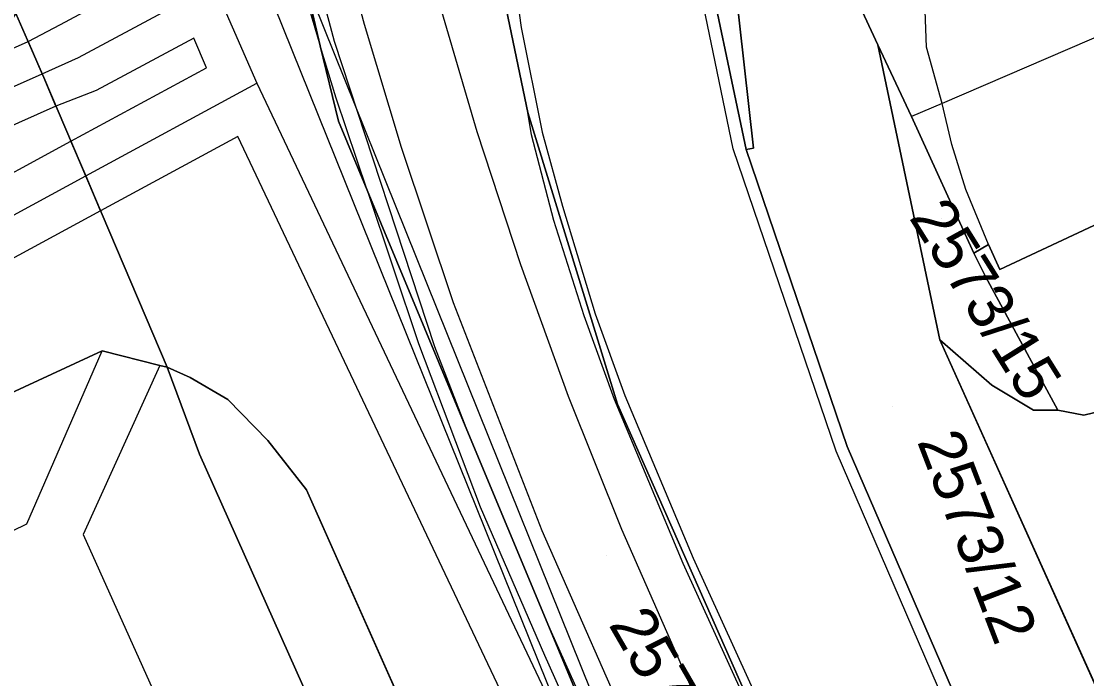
# Model space of a CAD drawing. Extents: x -263423 to -261326, y -1240067 to -1237864.
# Drawn here: x -262370.54 to -262323.84, y -1239661.96 to -1239633.15 of the extents above; entities that cross this region are included whole.
import ezdxf

# ---------------------------------------------------------------- set-up
doc = ezdxf.new("R2010")
doc.units = 0
for name, color, linetype in [('body_kn', 7, 'Continuous'), ('kladpar_druhypozemkov', 7, 'Continuous'), ('kladpar_hranice', 7, 'Continuous'), ('kladpar_parcelnecisla', 7, 'Continuous'), ('kladpar_plochy', 7, 'Continuous'), ('linie', 7, 'Continuous'), ('tarchy_linie', 7, 'Continuous'), ('zappar_hrandruhpozemk', 7, 'Continuous')]:
    doc.layers.add(name, color=color, linetype=linetype)

msp = doc.modelspace()

# ---------------------------------------------------------------- linework, layer by layer
at = {"layer": 'body_kn'}
for p, q in [((-262368.81, -1239633.29), (-262368.81, -1239633.29)), ((-262355.5, -1239633.29), (-262355.5, -1239633.29)), ((-262348.63, -1239633.43), (-262348.63, -1239633.43)), ((-262362.98, -1239633.9), (-262362.98, -1239633.9)), ((-262370.24, -1239634.04), (-262370.24, -1239634.04)), ((-262357.43, -1239634.23), (-262357.43, -1239634.23)), ((-262356.81, -1239634.04), (-262356.81, -1239634.04)), ((-262332.99, -1239634.18), (-262332.99, -1239634.18)), ((-262332.99, -1239634.18), (-262332.99, -1239634.18)), ((-262330.86, -1239634.29), (-262330.86, -1239634.29)), ((-262368.03, -1239634.74), (-262368.03, -1239634.74)), ((-262362.42, -1239635.19), (-262362.42, -1239635.19)), ((-262369.62, -1239635.45), (-262369.62, -1239635.45)), ((-262369.62, -1239635.45), (-262369.62, -1239635.45)), ((-262369.55, -1239635.62), (-262369.55, -1239635.62)), ((-262367.25, -1239636.19), (-262367.25, -1239636.19)), ((-262360.21, -1239635.87), (-262360.21, -1239635.87)), ((-262356.74, -1239636.52), (-262356.74, -1239636.52)), ((-262369.02, -1239636.87), (-262369.02, -1239636.87)), ((-262348.34, -1239637.15), (-262348.34, -1239637.15)), ((-262330.18, -1239636.76), (-262330.18, -1239636.76)), ((-262330.18, -1239636.76), (-262330.18, -1239636.76)), ((-262356.64, -1239637.53), (-262356.64, -1239637.53)), ((-262331.52, -1239637.33), (-262331.52, -1239637.33)), ((-262350.57, -1239637.98), (-262350.57, -1239637.98)), ((-262347.7, -1239638.01), (-262347.7, -1239638.01)), ((-262368.36, -1239638.41), (-262368.36, -1239638.41)), ((-262361.04, -1239638.2), (-262361.04, -1239638.2)), ((-262348.17, -1239638.13), (-262348.17, -1239638.13)), ((-262329.75, -1239638.55), (-262329.75, -1239638.55)), ((-262353.87, -1239638.69), (-262353.87, -1239638.69)), ((-262339.33, -1239638.74), (-262339.33, -1239638.74)), ((-262338.77, -1239638.78), (-262338.77, -1239638.78)), ((-262338.45, -1239638.71), (-262338.45, -1239638.71)), ((-262367.71, -1239639.93), (-262367.71, -1239639.93)), ((-262367.71, -1239639.93), (-262367.71, -1239639.93)), ((-262355.38, -1239640.56), (-262355.38, -1239640.56)), ((-262355.38, -1239640.56), (-262355.38, -1239640.56)), ((-262329.14, -1239640.52), (-262329.14, -1239640.52)), ((-262346.82, -1239641.26), (-262346.82, -1239641.26)), ((-262367.06, -1239641.46), (-262367.06, -1239641.46)), ((-262347.19, -1239641.88), (-262347.19, -1239641.88)), ((-262328.14, -1239642.94), (-262328.14, -1239642.94)), ((-262328.14, -1239642.94), (-262328.14, -1239642.94)), ((-262328.78, -1239643.32), (-262328.78, -1239643.32)), ((-262348.66, -1239643.82), (-262348.66, -1239643.82)), ((-262327.64, -1239644.03), (-262327.64, -1239644.03)), ((-262328.28, -1239644.34), (-262328.28, -1239644.34)), ((-262351.59, -1239645.49), (-262351.59, -1239645.49)), ((-262345.39, -1239645.97), (-262345.39, -1239645.97)), ((-262345.87, -1239646.06), (-262345.87, -1239646.06)), ((-262353.12, -1239647.27), (-262353.12, -1239647.27)), ((-262352.41, -1239647.42), (-262352.41, -1239647.42)), ((-262330.27, -1239647.12), (-262330.27, -1239647.12)), ((-262366.99, -1239647.59), (-262366.99, -1239647.59)), ((-262364.46, -1239648.24), (-262364.46, -1239648.24)), ((-262364.46, -1239648.24), (-262364.46, -1239648.24)), ((-262364.14, -1239648.31), (-262364.14, -1239648.31)), ((-262364.14, -1239648.31), (-262364.14, -1239648.31)), ((-262363.13, -1239648.76), (-262363.13, -1239648.76)), ((-262328, -1239649.1), (-262328, -1239649.1)), ((-262361.49, -1239649.73), (-262361.49, -1239649.73)), ((-262346.56, -1239649.59), (-262346.56, -1239649.59)), ((-262344.54, -1239649.73), (-262344.54, -1239649.73)), ((-262344.09, -1239649.55), (-262344.09, -1239649.55)), ((-262344.4, -1239649.94), (-262344.4, -1239649.94)), ((-262326.17, -1239650.2), (-262326.17, -1239650.2)), ((-262325.1, -1239650.19), (-262325.1, -1239650.19)), ((-262323.96, -1239650.41), (-262323.96, -1239650.41)), ((-262359.73, -1239651.52), (-262359.73, -1239651.52)), ((-262350.93, -1239651.24), (-262350.93, -1239651.24)), ((-262350.93, -1239651.24), (-262350.93, -1239651.24)), ((-262334.82, -1239652), (-262334.82, -1239652)), ((-262334.34, -1239651.79), (-262334.34, -1239651.79)), ((-262362.72, -1239652.13), (-262362.72, -1239652.13)), ((-262358.04, -1239653.69), (-262358.04, -1239653.69)), ((-262350.42, -1239654.43), (-262350.42, -1239654.43)), ((-262370.29, -1239655.18), (-262370.29, -1239655.18)), ((-262367.82, -1239655.65), (-262367.82, -1239655.65)), ((-262347.71, -1239655.48), (-262347.71, -1239655.48)), ((-262344.23, -1239655.41), (-262344.23, -1239655.41)), ((-262341.09, -1239656.69), (-262341.09, -1239656.69)), ((-262341.52, -1239656.91), (-262341.52, -1239656.91)), ((-262347.49, -1239659.5), (-262347.49, -1239659.5)), ((-262347.61, -1239660.93), (-262347.61, -1239660.93))]:
    msp.add_line(p, q, dxfattribs=at)
at = {"layer": 'kladpar_druhypozemkov'}
for p, q in [((-262330.21, -1239641.78), (-262330.21, -1239641.78)), ((-262332.36, -1239650.05), (-262332.36, -1239650.05)), ((-262344.89, -1239656.58), (-262344.89, -1239656.58))]:
    msp.add_line(p, q, dxfattribs=at)
at = {"layer": 'kladpar_hranice'}
for points in [[(-262335.75, -1239703.73), (-262358.04, -1239653.69), (-262359.73, -1239651.52), (-262361.49, -1239649.73), (-262363.13, -1239648.76), (-262364.14, -1239648.31), (-262369.55, -1239635.62), (-262370.78, -1239632.82), (-262367.98, -1239625.57), (-262367.97, -1239624.36), (-262376.56, -1239595.17), (-262377.04, -1239593.5), (-262378.98, -1239588.13), (-262389.3, -1239564.88)], [(-262355.05, -1239586.21), (-262359.03, -1239593.28), (-262359.36, -1239595.23), (-262362.05, -1239610.9), (-262362.15, -1239611.46), (-262361.96, -1239612.49), (-262360.82, -1239618.78), (-262359.87, -1239624.01), (-262357.43, -1239634.23), (-262356.64, -1239637.53), (-262355.38, -1239640.56), (-262350.93, -1239651.24), (-262347.49, -1239659.5), (-262343.22, -1239669.75)], [(-262359.03, -1239593.28), (-262355.05, -1239586.21), (-262354.92, -1239586.48), (-262350.84, -1239595.36), (-262354.23, -1239607.13), (-262353, -1239620.42), (-262350.61, -1239631.29), (-262349.59, -1239631.1), (-262349.19, -1239633.02), (-262348.34, -1239637.15), (-262344.4, -1239649.94), (-262336.11, -1239668.7)], [(-262343.22, -1239669.75), (-262347.49, -1239659.5), (-262350.93, -1239651.24), (-262355.38, -1239640.56), (-262356.64, -1239637.53), (-262357.43, -1239634.23), (-262359.87, -1239624.01), (-262360.82, -1239618.78), (-262361.96, -1239612.49), (-262362.15, -1239611.46), (-262362.05, -1239610.9), (-262359.36, -1239595.23), (-262359.03, -1239593.28)], [(-262349.18, -1239606.59), (-262348.1, -1239601.32), (-262347.88, -1239601.8), (-262347.52, -1239602.59), (-262341.58, -1239615.57), (-262341.18, -1239616.44), (-262341.48, -1239620.65), (-262340.77, -1239629.27), (-262338.77, -1239638.78), (-262334.34, -1239651.79), (-262322.68, -1239678.75)], [(-262312.69, -1239629.2), (-262305.39, -1239621.78), (-262304.8, -1239623.08), (-262301.03, -1239631.47), (-262304.02, -1239632.97), (-262327.64, -1239644.03), (-262328.14, -1239642.94), (-262328.78, -1239643.32), (-262331.52, -1239637.33), (-262332.99, -1239634.18), (-262336.81, -1239625.98), (-262331.34, -1239623.41), (-262331.23, -1239620.13), (-262330.9, -1239616.3), (-262330.23, -1239612.44), (-262329.38, -1239608.44), (-262328.07, -1239604.33), (-262312.69, -1239629.2)], [(-262336.11, -1239668.7), (-262344.4, -1239649.94), (-262348.34, -1239637.15), (-262349.19, -1239633.02), (-262349.59, -1239631.1), (-262349.73, -1239629.13), (-262350.25, -1239621.67), (-262350.47, -1239618.47), (-262350.36, -1239617.42), (-262349.18, -1239606.59)], [(-262341.48, -1239620.65), (-262341.18, -1239616.44), (-262339.54, -1239620.02), (-262339.47, -1239629.57), (-262338.45, -1239638.71), (-262338.77, -1239638.78), (-262340.77, -1239629.27), (-262341.48, -1239620.65)], [(-262339.47, -1239629.57), (-262339.54, -1239620.02), (-262336.81, -1239625.98), (-262332.99, -1239634.18), (-262330.27, -1239647.12), (-262322.92, -1239663.44), (-262317.05, -1239676.15), (-262322.22, -1239678.54), (-262322.68, -1239678.75), (-262334.34, -1239651.79), (-262338.77, -1239638.78), (-262338.45, -1239638.71), (-262339.47, -1239629.57)], [(-262304.02, -1239632.97), (-262301.03, -1239631.47), (-262297.6, -1239629.78), (-262296.71, -1239629.35), (-262293.09, -1239637.12), (-262321.06, -1239649.71), (-262323.96, -1239650.41), (-262325.1, -1239650.19), (-262328.28, -1239644.34), (-262328.78, -1239643.32), (-262328.14, -1239642.94), (-262327.64, -1239644.03), (-262304.02, -1239632.97)], [(-262370.78, -1239632.82), (-262369.55, -1239635.62), (-262364.14, -1239648.31), (-262364.46, -1239648.24), (-262366.99, -1239647.59), (-262377.62, -1239652.52), (-262426.39, -1239675.19)], [(-262332.99, -1239634.18), (-262331.52, -1239637.33), (-262328.78, -1239643.32), (-262328.28, -1239644.34), (-262325.1, -1239650.19), (-262326.17, -1239650.2), (-262328, -1239649.1), (-262330.27, -1239647.12), (-262332.99, -1239634.18)], [(-262322.92, -1239663.44), (-262330.27, -1239647.12), (-262328, -1239649.1), (-262326.17, -1239650.2), (-262325.1, -1239650.19), (-262323.96, -1239650.41), (-262321.06, -1239649.71)], [(-262377.62, -1239652.52), (-262366.99, -1239647.59), (-262364.46, -1239648.24), (-262364.14, -1239648.31), (-262362.72, -1239652.13), (-262337.94, -1239707.59), (-262338.27, -1239709.24), (-262370.48, -1239723.47), (-262400.33, -1239736.5), (-262402.1, -1239735.98), (-262415.66, -1239704.37), (-262427.17, -1239677.6), (-262426.39, -1239675.19), (-262377.62, -1239652.52)], [(-262364.14, -1239648.31), (-262363.13, -1239648.76), (-262361.49, -1239649.73), (-262359.73, -1239651.52), (-262358.04, -1239653.69), (-262335.75, -1239703.73), (-262335.14, -1239706.53), (-262335.21, -1239707.55), (-262335.61, -1239709.26), (-262336.26, -1239711.03), (-262337.94, -1239707.59), (-262362.72, -1239652.13), (-262364.14, -1239648.31)]]:
    msp.add_lwpolyline(points, dxfattribs=at)
at = {"layer": 'kladpar_plochy'}
for p, q in [((-262359.87, -1239624.01), (-262357.43, -1239634.23)), ((-262369.55, -1239635.62), (-262370.78, -1239632.82)), ((-262357.43, -1239634.23), (-262356.64, -1239637.53)), ((-262364.14, -1239648.31), (-262369.55, -1239635.62)), ((-262356.64, -1239637.53), (-262355.38, -1239640.56)), ((-262355.38, -1239640.56), (-262350.93, -1239651.24)), ((-262322.92, -1239663.44), (-262330.27, -1239647.12)), ((-262330.27, -1239647.12), (-262328, -1239649.1)), ((-262363.13, -1239648.76), (-262364.14, -1239648.31)), ((-262361.49, -1239649.73), (-262363.13, -1239648.76)), ((-262328, -1239649.1), (-262326.17, -1239650.2)), ((-262359.73, -1239651.52), (-262361.49, -1239649.73)), ((-262323.96, -1239650.41), (-262321.06, -1239649.71)), ((-262326.17, -1239650.2), (-262325.1, -1239650.19)), ((-262325.1, -1239650.19), (-262323.96, -1239650.41)), ((-262358.04, -1239653.69), (-262359.73, -1239651.52)), ((-262350.93, -1239651.24), (-262347.49, -1239659.5)), ((-262335.75, -1239703.73), (-262358.04, -1239653.69)), ((-262347.49, -1239659.5), (-262343.22, -1239669.75))]:
    msp.add_line(p, q, dxfattribs=at)
for points in [[(-262343.22, -1239669.75), (-262347.49, -1239659.5), (-262350.93, -1239651.24), (-262355.38, -1239640.56), (-262356.64, -1239637.53), (-262357.43, -1239634.23), (-262359.87, -1239624.01), (-262360.82, -1239618.78), (-262361.96, -1239612.49), (-262362.15, -1239611.46), (-262362.05, -1239610.9), (-262359.36, -1239595.23), (-262359.03, -1239593.28), (-262355.05, -1239586.21), (-262354.92, -1239586.48), (-262350.84, -1239595.36), (-262354.23, -1239607.13), (-262353, -1239620.42), (-262350.61, -1239631.29), (-262349.59, -1239631.1), (-262349.19, -1239633.02), (-262348.34, -1239637.15), (-262344.4, -1239649.94), (-262336.11, -1239668.7)], [(-262336.11, -1239668.7), (-262344.4, -1239649.94), (-262348.34, -1239637.15), (-262349.19, -1239633.02), (-262349.59, -1239631.1), (-262349.73, -1239629.13), (-262350.25, -1239621.67), (-262350.47, -1239618.47), (-262350.36, -1239617.42), (-262349.18, -1239606.59), (-262348.1, -1239601.32), (-262347.88, -1239601.8), (-262347.52, -1239602.59), (-262341.58, -1239615.57), (-262341.18, -1239616.44), (-262341.48, -1239620.65), (-262340.77, -1239629.27), (-262338.77, -1239638.78), (-262334.34, -1239651.79), (-262322.68, -1239678.75)], [(-262433.14, -1239663.01), (-262422.78, -1239658.67), (-262421.44, -1239658.14), (-262401.36, -1239648.93), (-262400.09, -1239648.35), (-262388.48, -1239643.11), (-262384.24, -1239641.16), (-262377.54, -1239638.14), (-262375.21, -1239636.91), (-262373.39, -1239635.63), (-262371.4, -1239633.9), (-262370.78, -1239632.82), (-262369.55, -1239635.62), (-262364.14, -1239648.31), (-262364.46, -1239648.24), (-262366.99, -1239647.59), (-262377.62, -1239652.52), (-262426.39, -1239675.19)]]:
    msp.add_lwpolyline(points, dxfattribs=at)
for points in [[(-262312.69, -1239629.2), (-262305.39, -1239621.78), (-262304.8, -1239623.08), (-262301.03, -1239631.47), (-262304.02, -1239632.97), (-262327.64, -1239644.03), (-262328.14, -1239642.94), (-262328.78, -1239643.32), (-262331.52, -1239637.33), (-262332.99, -1239634.18), (-262336.81, -1239625.98), (-262331.34, -1239623.41), (-262331.23, -1239620.13), (-262330.9, -1239616.3), (-262330.23, -1239612.44), (-262329.38, -1239608.44), (-262328.07, -1239604.33)], [(-262341.48, -1239620.65), (-262341.18, -1239616.44), (-262339.54, -1239620.02), (-262339.47, -1239629.57), (-262338.45, -1239638.71), (-262338.77, -1239638.78), (-262340.77, -1239629.27)], [(-262339.47, -1239629.57), (-262339.54, -1239620.02), (-262336.81, -1239625.98), (-262332.99, -1239634.18), (-262330.27, -1239647.12), (-262322.92, -1239663.44), (-262317.05, -1239676.15), (-262322.22, -1239678.54), (-262322.68, -1239678.75), (-262334.34, -1239651.79), (-262338.77, -1239638.78), (-262338.45, -1239638.71)], [(-262304.02, -1239632.97), (-262301.03, -1239631.47), (-262297.6, -1239629.78), (-262296.71, -1239629.35), (-262293.09, -1239637.12), (-262321.06, -1239649.71), (-262323.96, -1239650.41), (-262325.1, -1239650.19), (-262328.28, -1239644.34), (-262328.78, -1239643.32), (-262328.14, -1239642.94), (-262327.64, -1239644.03)], [(-262332.99, -1239634.18), (-262331.52, -1239637.33), (-262328.78, -1239643.32), (-262328.28, -1239644.34), (-262325.1, -1239650.19), (-262326.17, -1239650.2), (-262328, -1239649.1), (-262330.27, -1239647.12)], [(-262377.62, -1239652.52), (-262366.99, -1239647.59), (-262364.46, -1239648.24), (-262364.14, -1239648.31), (-262362.72, -1239652.13), (-262337.94, -1239707.59), (-262338.27, -1239709.24), (-262370.48, -1239723.47), (-262400.33, -1239736.5), (-262402.1, -1239735.98), (-262415.66, -1239704.37), (-262427.17, -1239677.6), (-262426.39, -1239675.19)], [(-262364.14, -1239648.31), (-262363.13, -1239648.76), (-262361.49, -1239649.73), (-262359.73, -1239651.52), (-262358.04, -1239653.69), (-262335.75, -1239703.73), (-262335.14, -1239706.53), (-262335.21, -1239707.55), (-262335.61, -1239709.26), (-262336.26, -1239711.03), (-262337.94, -1239707.59), (-262362.72, -1239652.13)]]:
    msp.add_lwpolyline(points, close=True, dxfattribs=at)
at = {"layer": 'linie'}
for points in [[(-262343.28, -1239665.54), (-262347.71, -1239655.48), (-262351.59, -1239645.49), (-262353.87, -1239638.69), (-262355.5, -1239633.29), (-262357.18, -1239627.04), (-262358.5, -1239621.41), (-262359.42, -1239616.77), (-262360.05, -1239611.54), (-262360.01, -1239606.52), (-262359.31, -1239601.53), (-262357.97, -1239596.69), (-262355.99, -1239592.07), (-262353.42, -1239587.74), (-262350.3, -1239583.8), (-262346.69, -1239580.3), (-262343.24, -1239577.67), (-262339.61, -1239575.31), (-262335.89, -1239573.08), (-262275.87, -1239537.73)], [(-262294.51, -1239552.55), (-262333.16, -1239575.34), (-262337.49, -1239578.1), (-262341.65, -1239581.11), (-262345.52, -1239584.48), (-262348.95, -1239588.29), (-262351.51, -1239592.06), (-262353.54, -1239596.12), (-262355.02, -1239600.43), (-262355.91, -1239604.89), (-262356.22, -1239610.25), (-262355.86, -1239615.6), (-262355.01, -1239620.9), (-262353.84, -1239626.15), (-262352.3, -1239632.09), (-262350.57, -1239637.98), (-262348.66, -1239643.82), (-262346.56, -1239649.59), (-262344.23, -1239655.41), (-262339.8, -1239665.47)], [(-262395.25, -1239577.11), (-262385.49, -1239599.54), (-262385.24, -1239600.12), (-262378.45, -1239615.42), (-262371.98, -1239630.08), (-262370.78, -1239632.82), (-262369.55, -1239635.62), (-262364.14, -1239648.31), (-262362.72, -1239652.13), (-262337.94, -1239707.59)]]:
    msp.add_lwpolyline(points, dxfattribs=at)
at = {"layer": 'tarchy_linie'}
msp.add_line((-262367.71, -1239639.93), (-262360.21, -1239635.87), dxfattribs=at)
for points in [[(-262413.63, -1239445.2), (-262437.7, -1239454.37), (-262435.92, -1239458.15), (-262425.88, -1239476.92), (-262403.3, -1239522.47), (-262363.64, -1239609.36), (-262358.64, -1239630.05), (-262345.1, -1239663.66)], [(-262437.41, -1239458.85), (-262427.34, -1239477.7), (-262404.79, -1239523.18), (-262365.21, -1239609.9), (-262360.22, -1239630.55), (-262327.82, -1239710.96), (-262321.7, -1239724.22)], [(-262437.86, -1239460.64), (-262419.4, -1239503.59), (-262399.45, -1239548.41), (-262378.3, -1239593.84), (-262373.86, -1239600.98), (-262371.49, -1239608.55), (-262362.38, -1239630.92), (-262360.21, -1239635.87), (-262331.63, -1239696.16), (-262318.68, -1239723.47)], [(-262346.87, -1239668.09), (-262361.04, -1239638.2), (-262367.06, -1239641.46), (-262367.71, -1239639.93), (-262368.36, -1239638.41), (-262362.42, -1239635.19), (-262362.98, -1239633.9), (-262367.25, -1239636.19), (-262369.02, -1239636.87), (-262369.55, -1239635.62), (-262369.62, -1239635.45), (-262370.24, -1239634.04), (-262368.81, -1239633.29), (-262364.29, -1239630.86), (-262373.16, -1239609.07), (-262375.46, -1239601.72), (-262379.84, -1239594.67), (-262401.05, -1239549.12)], [(-262480.26, -1239563.15), (-262462.48, -1239606.1), (-262444.77, -1239648.51), (-262437.98, -1239664.88), (-262407.39, -1239651.25), (-262385.64, -1239640.91), (-262370.24, -1239634.04), (-262369.62, -1239635.45), (-262369.55, -1239635.62), (-262369.02, -1239636.87), (-262384.32, -1239643.69), (-262406.13, -1239654.07), (-262426.22, -1239663.01), (-262400.57, -1239652.54), (-262373.1, -1239640.98), (-262368.36, -1239638.41), (-262367.71, -1239639.93), (-262367.06, -1239641.46), (-262371.68, -1239643.96), (-262399.33, -1239655.6), (-262435.66, -1239670.43)], [(-262369.62, -1239635.45), (-262368.03, -1239634.74), (-262360.22, -1239630.55)], [(-262449.67, -1239672.01), (-262438.81, -1239666.93), (-262406.76, -1239652.66), (-262384.98, -1239642.3), (-262369.62, -1239635.45)], [(-262448.71, -1239674.33), (-262440.89, -1239670.78), (-262399.95, -1239654.07), (-262372.39, -1239642.47), (-262367.71, -1239639.93)]]:
    msp.add_lwpolyline(points, dxfattribs=at)
at = {"layer": 'zappar_hrandruhpozemk'}
for p, q in [((-262362.33, -1239617.91), (-262357.43, -1239634.23)), ((-262356.81, -1239634.04), (-262360.82, -1239618.78)), ((-262312.69, -1239629.2), (-262330.18, -1239636.76)), ((-262348.63, -1239633.43), (-262347.7, -1239638.01)), ((-262356.74, -1239636.52), (-262357.43, -1239634.23)), ((-262352.41, -1239647.42), (-262356.81, -1239634.04)), ((-262355.38, -1239640.56), (-262356.74, -1239636.52)), ((-262330.18, -1239636.76), (-262331.52, -1239637.33)), ((-262329.14, -1239640.52), (-262329.75, -1239638.55)), ((-262328.14, -1239642.94), (-262329.14, -1239640.52)), ((-262345.87, -1239646.06), (-262347.19, -1239641.88)), ((-262350.93, -1239651.24), (-262352.41, -1239647.42)), ((-262370.29, -1239655.18), (-262366.99, -1239647.59)), ((-262364.46, -1239648.24), (-262367.82, -1239655.65)), ((-262323.16, -1239678.95), (-262334.82, -1239652)), ((-262350.42, -1239654.43), (-262347.61, -1239660.93)), ((-262416.32, -1239677.43), (-262370.29, -1239655.18)), ((-262367.82, -1239655.65), (-262346.4, -1239703.2)), ((-262330.33, -1239697.54), (-262347.49, -1239659.5)), ((-262347.61, -1239660.93), (-262330.94, -1239697.82))]:
    msp.add_line(p, q, dxfattribs=at)
for points in [[(-262347.88, -1239601.8), (-262347.94, -1239602.01), (-262348.68, -1239606.13), (-262349.48, -1239611.53), (-262349.86, -1239616.89), (-262349.87, -1239619.64), (-262349.65, -1239625.09), (-262349.43, -1239627.66), (-262348.63, -1239633.43)], [(-262334.82, -1239652), (-262339.33, -1239638.74), (-262341.25, -1239629.48), (-262341.96, -1239620.86), (-262341.58, -1239615.57)], [(-262329.75, -1239638.55), (-262330.18, -1239636.76), (-262330.86, -1239634.29), (-262330.93, -1239632.29)], [(-262347.19, -1239641.88), (-262348.17, -1239638.13), (-262348.34, -1239637.15)], [(-262347.7, -1239638.01), (-262346.82, -1239641.26), (-262345.39, -1239645.97), (-262344.09, -1239649.55), (-262341.09, -1239656.69), (-262334.28, -1239671.63)], [(-262355.38, -1239640.56), (-262353.12, -1239647.27), (-262350.42, -1239654.43)], [(-262334.74, -1239671.83), (-262341.52, -1239656.91), (-262344.54, -1239649.73), (-262345.87, -1239646.06)]]:
    msp.add_lwpolyline(points, dxfattribs=at)

# ---------------------------------------------------------------- texts
at = {"layer": 'kladpar_parcelnecisla'}
for s, rotation, p in [('2573/15', 302, (-262331.654, -1239641.753)), ('2573/12', 291, (-262331.287, -1239651.561)), ('2573/8', 300, (-262344.821, -1239659.589))]:
    msp.add_text(s, height=2, rotation=rotation, dxfattribs=at).set_placement(p)

doc.saveas('drawing.dxf')
